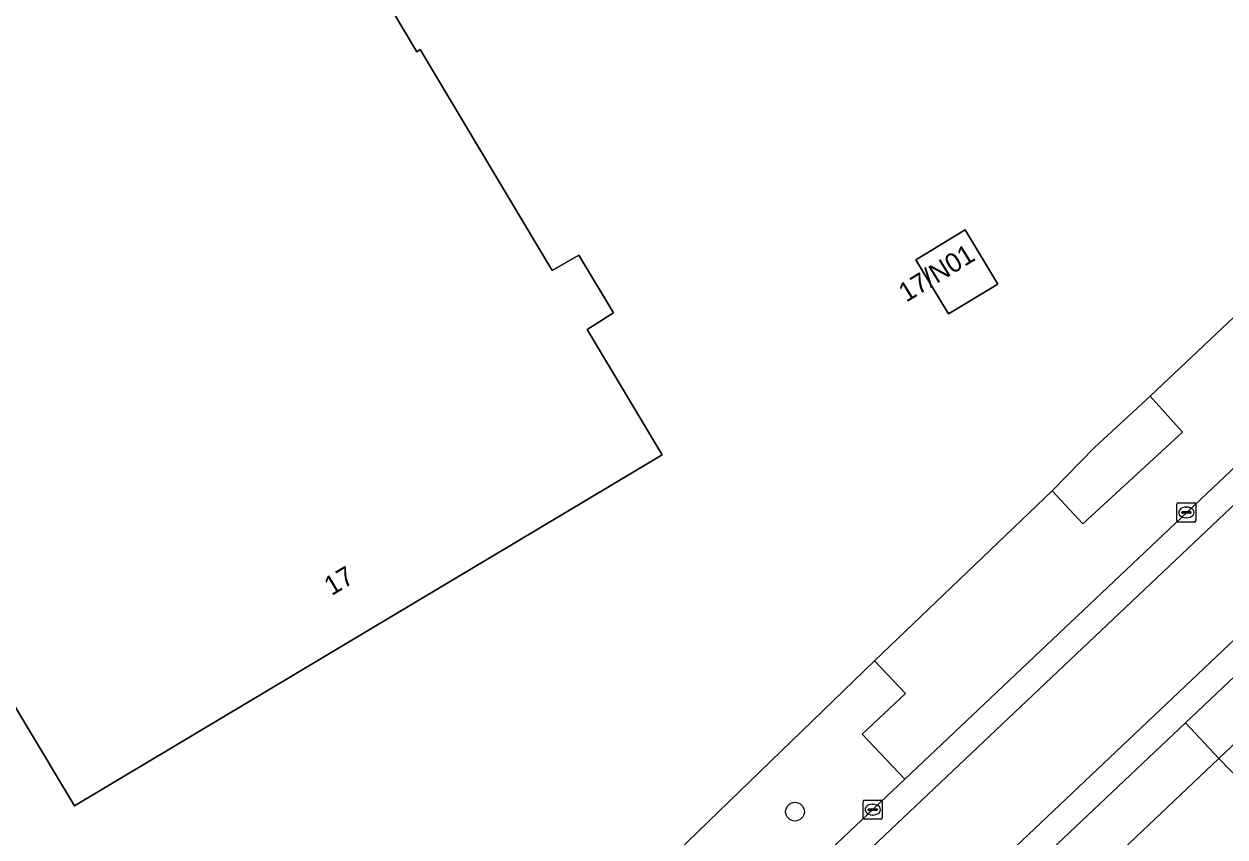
# Model space of a CAD drawing. Extents: x 156702 to 158052, y 387630 to 388992.
# Drawn here: x 157648 to 157710.6, y 388368.9 to 388411.3 of the extents above; entities that cross this region are included whole.
import ezdxf

# ---------------------------------------------------------------- set-up
doc = ezdxf.new("R2010")
doc.units = 0
for name, color, linetype in [('IMGEO_Berm_groen', 7, 'Continuous'), ('IMGEO_Boom', 7, 'Continuous'), ('IMGEO_Erf', 7, 'Continuous'), ('IMGEO_Groenvoorziening', 7, 'Continuous'), ('IMGEO_Hek', 7, 'Continuous'), ('IMGEO_Kolk', 7, 'Continuous'), ('IMGEO_Pand', 7, 'Continuous'), ('IMGEO_Pand_nummerreeks', 7, 'Continuous'), ('IMGEO_Parkeervlak_open', 7, 'Continuous'), ('IMGEO_Rijbaan_lokaal_gesloten', 7, 'Continuous'), ('IMGEO_Rijbaan_lokaal_open', 7, 'Continuous'), ('IMGEO_Voetpad_open', 7, 'Continuous')]:
    doc.layers.add(name, color=color, linetype=linetype)

msp = doc.modelspace()

# ---------------------------------------------------------------- linework, layer by layer
at = {"layer": 'IMGEO_Berm_groen'}
msp.add_lwpolyline([(157693.937, 388371.932), (157691.713, 388374.285), (157693.968, 388376.402), (157692.355, 388378.104), (157664.141, 388350.795), (157665.608, 388349.256), (157667.296, 388350.853), (157669.377, 388348.694)], close=True, dxfattribs=at)
at = {"layer": 'IMGEO_Boom'}
msp.add_circle((157688.201, 388370.238), 0.489, dxfattribs=at)
at = {"layer": 'IMGEO_Erf'}
for points in [[(157631.642, 388472.005), (157631.961, 388471.47), (157631.781, 388471.361), (157668.462, 388409.9), (157668.642, 388410.007), (157675.524, 388398.48), (157676.919, 388399.29), (157678.733, 388396.269), (157677.362, 388395.406), (157681.272, 388388.857), (157650.597, 388370.542), (157648.03, 388374.833), (157641.031, 388386.528), (157641.194, 388386.626), (157616.701, 388427.68), (157614.692, 388426.481), (157614.794, 388426.309), (157614.485, 388426.125), (157598.748, 388452.487), (157599.057, 388452.671)], [(157697.079, 388400.597), (157698.784, 388397.764), (157696.209, 388396.218), (157694.503, 388399.037)]]:
    msp.add_lwpolyline(points, close=True, dxfattribs=at)
msp.add_lwpolyline([(157627.449, 388318.044), (157654.429, 388341.395), (157664.141, 388350.795), (157692.355, 388378.104), (157701.62, 388386.983), (157703.834, 388389.244), (157706.743, 388391.918), (157715.141, 388399.858), (157769.024, 388450.72), (157770.108, 388451.766), (157788.87, 388469.419)], dxfattribs=at)
at = {"layer": 'IMGEO_Groenvoorziening'}
msp.add_lwpolyline([(157701.62, 388386.983), (157703.228, 388385.256), (157708.43, 388390.038), (157706.743, 388391.918), (157703.834, 388389.244)], close=True, dxfattribs=at)
at = {"layer": 'IMGEO_Hek'}
for points in [[(157701.62, 388386.983), (157703.834, 388389.244)], [(157692.355, 388378.104), (157664.141, 388350.795)]]:
    msp.add_lwpolyline(points, dxfattribs=at)
at = {"layer": 'IMGEO_Kolk'}
for p, q in [((157708.127, 388385.429), (157708.127, 388386.281)), ((157708.202, 388386.355), (157709.054, 388386.355)), ((157708.615, 388386.135), (157708.64, 388386.135)), ((157709.128, 388386.281), (157709.128, 388385.429)), ((157708.386, 388385.849), (157708.386, 388385.861)), ((157708.824, 388385.812), (157708.426, 388385.812)), ((157708.429, 388385.898), (157708.827, 388385.898)), ((157708.638, 388385.575), (157708.613, 388385.575)), ((157708.87, 388385.861), (157708.87, 388385.849)), ((157709.054, 388385.355), (157708.202, 388385.355)), ((157691.758, 388369.919), (157691.758, 388370.771)), ((157691.833, 388370.845), (157692.685, 388370.845)), ((157692.246, 388370.625), (157692.271, 388370.625)), ((157692.759, 388370.771), (157692.759, 388369.919)), ((157692.685, 388369.845), (157691.833, 388369.845)), ((157692.017, 388370.339), (157692.017, 388370.351)), ((157692.455, 388370.302), (157692.057, 388370.302)), ((157692.06, 388370.388), (157692.458, 388370.388)), ((157692.269, 388370.065), (157692.244, 388370.065)), ((157692.501, 388370.351), (157692.501, 388370.339))]:
    msp.add_line(p, q, dxfattribs=at)
for points in [[(157708.127, 388385.429), (157708.127, 388386.281)], [(157708.202, 388386.355), (157709.054, 388386.355)], [(157709.128, 388386.281), (157709.128, 388385.429)], [(157709.054, 388385.355), (157708.202, 388385.355)], [(157691.758, 388369.919), (157691.758, 388370.771)], [(157691.833, 388370.845), (157692.685, 388370.845)], [(157692.759, 388370.771), (157692.759, 388369.919)], [(157692.685, 388369.845), (157691.833, 388369.845)]]:
    msp.add_lwpolyline(points, dxfattribs=at)
for centre, radius, start, end in [((157708.204, 388386.279), 0.0765, 91.55205, 178.44795), ((157708.204, 388386.279), 0.0765, 91.55205, 178.44795), ((157709.052, 388386.279), 0.0765, 1.55205, 88.44795), ((157709.052, 388386.279), 0.0765, 1.55205, 88.44795), ((157708.426, 388385.858), 0.0403, 85.87752, 175.75265), ((157708.423, 388385.848), 0.0366, 178.93798, 274.71019), ((157708.827, 388385.855), 0.043, 264.86636, 352.45326), ((157708.831, 388385.86), 0.0386, 1.73085, 96.63898), ((157708.204, 388385.431), 0.0765, 181.55205, 268.44795), ((157708.204, 388385.431), 0.0765, 181.55205, 268.44795), ((157709.052, 388385.431), 0.0765, 271.55205, 358.44795), ((157709.052, 388385.431), 0.0765, 271.55205, 358.44795), ((157691.835, 388370.769), 0.0765, 91.55205, 178.44795), ((157691.835, 388370.769), 0.0765, 91.55205, 178.44795), ((157692.683, 388370.769), 0.0765, 1.55205, 88.44795), ((157692.683, 388370.769), 0.0765, 1.55205, 88.44795), ((157691.835, 388369.921), 0.0765, 181.55205, 268.44795), ((157691.835, 388369.921), 0.0765, 181.55205, 268.44795), ((157692.057, 388370.348), 0.0403, 85.87752, 175.75265), ((157692.054, 388370.338), 0.0366, 178.93798, 274.71019), ((157692.458, 388370.345), 0.043, 264.86636, 352.45326), ((157692.462, 388370.35), 0.0386, 1.73085, 96.63898), ((157692.683, 388369.921), 0.0765, 271.55205, 358.44795), ((157692.683, 388369.921), 0.0765, 271.55205, 358.44795)]:
    msp.add_arc(centre, radius, start, end, dxfattribs=at)
for centre, major_axis, ratio, start_param, end_param in [((157708.614, 388385.855), (-0.387, 0.002), 0.722429, 4.712389, 7.853982), ((157708.639, 388385.855), (-0.39, 0.002), 0.717154, 1.570796, 4.712389), ((157692.245, 388370.345), (-0.387, 0.002), 0.722429, 4.712389, 7.853982), ((157692.27, 388370.345), (-0.39, 0.002), 0.717154, 1.570796, 4.712389)]:
    msp.add_ellipse(centre, major_axis=major_axis, ratio=ratio, start_param=start_param, end_param=end_param, dxfattribs=at)
at = {"layer": 'IMGEO_Pand'}
for points in [[(157614.485, 388426.125), (157614.794, 388426.309), (157614.692, 388426.481), (157616.701, 388427.68), (157641.194, 388386.626), (157641.031, 388386.528), (157648.03, 388374.833), (157650.597, 388370.542), (157681.272, 388388.857), (157677.362, 388395.406), (157678.733, 388396.269), (157676.919, 388399.29), (157675.524, 388398.48), (157668.642, 388410.007), (157668.462, 388409.9), (157631.781, 388471.361), (157631.961, 388471.47), (157631.642, 388472.005), (157599.057, 388452.671), (157598.748, 388452.487)], [(157698.784, 388397.764), (157697.079, 388400.597), (157694.503, 388399.037), (157696.209, 388396.218)]]:
    msp.add_lwpolyline(points, close=True, dxfattribs=at)
at = {"layer": 'IMGEO_Parkeervlak_open'}
msp.add_lwpolyline([(157731.392, 388392.929), (157729.626, 388394.795), (157728.896, 388394.105), (157708.575, 388374.873), (157710.331, 388373.018)], close=True, dxfattribs=at)
at = {"layer": 'IMGEO_Rijbaan_lokaal_gesloten'}
for points in [[(157722.575, 388397.084), (157798.497, 388468.895), (157797.546, 388469.921), (157795.288, 388467.846), (157773.891, 388447.573), (157772.807, 388446.508), (157721.207, 388397.728), (157693.937, 388371.932), (157669.377, 388348.694), (157655.751, 388335.812), (157635.35, 388316.566)], [(157640.155, 388312.044), (157727.538, 388394.745), (157728.664, 388395.811), (157800.565, 388463.859), (157801.977, 388465.115), (157798.497, 388468.895), (157722.575, 388397.084), (157652.853, 388331.137), (157631.518, 388311.458)], [(157631.518, 388311.458), (157652.853, 388331.137), (157722.575, 388397.084)], [(157728.896, 388394.105), (157729.626, 388394.795), (157728.664, 388395.811), (157727.538, 388394.745), (157640.155, 388312.044)], [(157640.555, 388310.496), (157643.842, 388313.607), (157651.108, 388320.484), (157670.693, 388339.02), (157678.712, 388346.609), (157701.237, 388367.928), (157708.575, 388374.873), (157728.896, 388394.105)]]:
    msp.add_lwpolyline(points, dxfattribs=at)
at = {"layer": 'IMGEO_Rijbaan_lokaal_open'}
msp.add_lwpolyline([(157692.355, 388378.104), (157693.968, 388376.402), (157691.713, 388374.285), (157693.937, 388371.932), (157721.207, 388397.728), (157719.197, 388399.804), (157717.133, 388397.781), (157715.141, 388399.858), (157706.743, 388391.918), (157708.43, 388390.038), (157703.228, 388385.256), (157701.62, 388386.983)], close=True, dxfattribs=at)
at = {"layer": 'IMGEO_Voetpad_open'}
for points in [[(157710.331, 388373.018), (157711.595, 388371.705), (157732.641, 388391.608), (157731.392, 388392.929)], [(157710.331, 388373.018), (157708.575, 388374.873), (157701.237, 388367.928), (157702.996, 388366.069)], [(157711.355, 388368.682), (157712.553, 388369.817), (157711.202, 388371.333), (157711.595, 388371.705), (157710.331, 388373.018), (157702.996, 388366.069), (157704.246, 388364.753), (157705.627, 388363.261)]]:
    msp.add_lwpolyline(points, close=True, dxfattribs=at)

# ---------------------------------------------------------------- texts
at = {"layer": 'IMGEO_Pand_nummerreeks'}
for s, rotation, p in [('17/N01', 31.62867, (157694.008, 388396.798)), ('17', 30.83999, (157664.012, 388381.486))]:
    msp.add_text(s, height=1, rotation=rotation, dxfattribs=at).set_placement(p)

doc.saveas('drawing.dxf')
